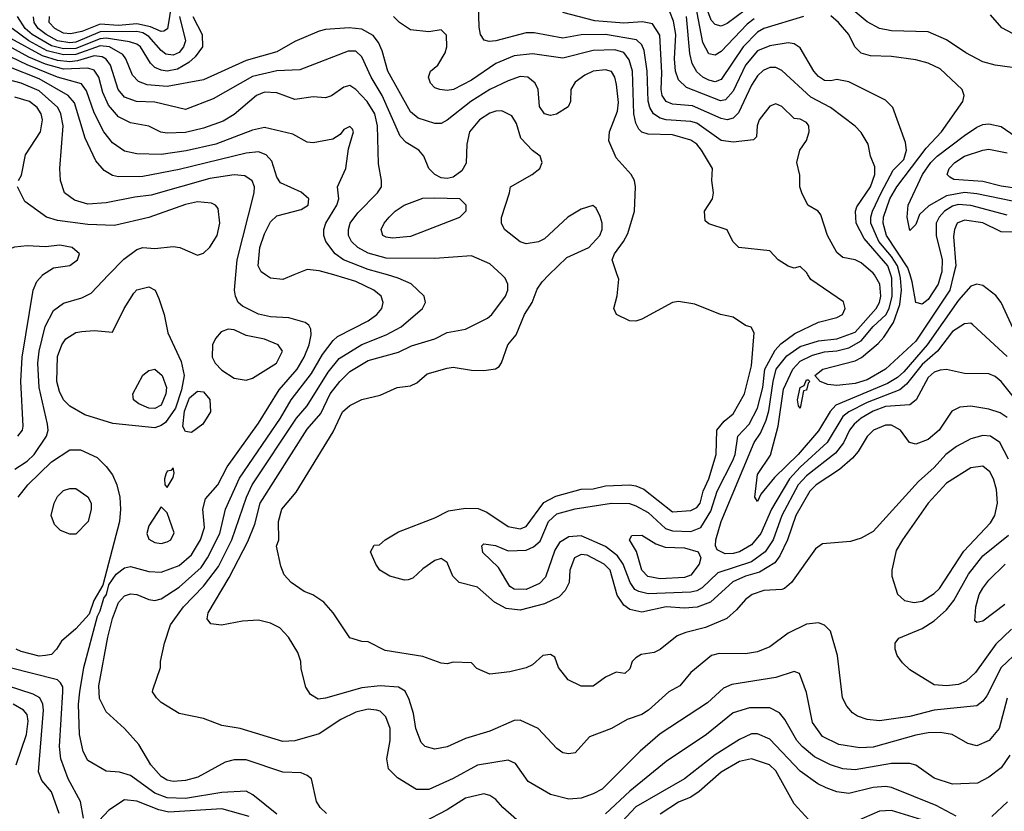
# Model space of a CAD drawing. Header units: inches. Extents: x 1793389 to 1900389, y 320802 to 470796.
# Tile 304 of 656: x 1835626 to 1838860, y 408238 to 410839. Entities that reach past the tile are written whole.
import ezdxf

# ---------------------------------------------------------------- set-up
doc = ezdxf.new("R2010")
doc.units = ezdxf.units.IN
doc.header["$MEASUREMENT"] = 0
doc.layers.add('B8430', color=7, linetype='Continuous')
doc.layers.add('B8431', color=7, linetype='Continuous')

msp = doc.modelspace()

# ---------------------------------------------------------------- linework, layer by layer
at = {"layer": 'B8430', "color": 2}
msp.add_line((1835700.1, 409999.9, 302), (1835700.3, 410000, 302), dxfattribs=at)
for points, elevation in [([(1835610, 409362.4), (1835650, 409388.5), (1835673.6, 409410), (1835714, 409470), (1835718.7, 409490), (1835716.9, 409510), (1835689.7, 409630), (1835685.7, 409710), (1835689.7, 409750), (1835709.8, 409830.2), (1835736.6, 409883.4), (1835770, 409907.7), (1835830, 409924.9), (1835860.1, 409939.9), (1835917.9, 410000)], 298), ([(1835619, 409470), (1835635.1, 409490), (1835636.6, 409503.4), (1835629.6, 409650), (1835633.7, 409730), (1835669.6, 409950.4), (1835681.6, 409978.4), (1835700.1, 409999.9)], 302), ([(1836470, 408227.8), (1836391.5, 408291.5), (1836370, 408303.7), (1836290, 408299.7), (1836170, 408279.2), (1836110, 408281.5), (1836070, 408296.9), (1835990, 408355.6), (1835954, 408366), (1835909.3, 408369.3), (1835850, 408404), (1835834.2, 408434.2), (1835822.4, 408490), (1835818.9, 408590), (1835823.1, 408630), (1835836.8, 408710), (1835880.8, 408879.2), (1835890, 408896), (1835901.7, 408938.3), (1835911.1, 408950), (1835918.6, 408981.4), (1835942.9, 409017.1), (1835970, 409038), (1835990, 409041.6), (1836050, 409026), (1836090, 409023.8), (1836150, 409044.9), (1836190, 409080.4), (1836219.7, 409130), (1836233, 409170), (1836227, 409230), (1836235.6, 409264.4), (1836277, 409310), (1836307, 409370), (1836410, 409513), (1836477.8, 409622.2), (1836537.4, 409690), (1836560.5, 409730), (1836576.3, 409770), (1836583.2, 409803.2), (1836582, 409822), (1836575.1, 409835.1), (1836563.7, 409843.7), (1836510, 409859.6), (1836450, 409863), (1836410, 409871.6), (1836357.7, 409897.7), (1836343.7, 409910), (1836334.5, 409930), (1836331.6, 409950), (1836335.6, 410000)], 294), ([(1836633.2, 408230), (1836612.7, 408250), (1836601.2, 408270), (1836584, 408344), (1836570, 408355.3), (1836550, 408364), (1836490, 408366.6), (1836370, 408407), (1836330, 408407), (1836300.9, 408399.1), (1836211, 408350), (1836170, 408338.4), (1836130, 408335.6), (1836110, 408339.6), (1836090, 408352.3), (1836057, 408390), (1836017.2, 408457.2), (1835969.5, 408509.5), (1835910, 408564), (1835888.2, 408608.2), (1835886, 408650), (1835915.1, 408810), (1835930, 408871), (1835950, 408924), (1835970, 408945.5), (1835990, 408952.7), (1836010.3, 408950.3), (1836050, 408933.4), (1836070, 408930.6), (1836090, 408935.5), (1836150, 408974.4), (1836221.8, 409038.2), (1836243.1, 409070), (1836283.5, 409150), (1836301.3, 409230), (1836348.2, 409331.8), (1836482.6, 409530), (1836517.4, 409590), (1836584.1, 409675.9), (1836620.9, 409739.1), (1836655.2, 409784.8), (1836670, 409797.6), (1836770.9, 409849.1), (1836799.3, 409870), (1836815.1, 409890), (1836819.3, 409910), (1836812.7, 409930), (1836789.2, 409950), (1836730, 409978.9), (1836657.9, 410000)], 290), ([(1838870, 408609), (1838843, 408510), (1838810.3, 408469.7), (1838770, 408452.7), (1838740.1, 408460.1), (1838689.5, 408489.5), (1838650, 408496.2), (1838610, 408495.1), (1838570, 408487.8), (1838430, 408448.2), (1838386.2, 408446.2), (1838316.6, 408456.6), (1838263.5, 408483.5), (1838230, 408529.2), (1838210, 408628), (1838188, 408690), (1838170, 408697.2), (1838110, 408677), (1837965.3, 408654.7), (1837937.6, 408642.4), (1837885.5, 408594.5), (1837730, 408492.3), (1837664.4, 408435.6), (1837538.8, 408310), (1837510, 408294.5), (1837470, 408280.9), (1837430, 408277.2), (1837370, 408293.2), (1837296, 408336), (1837254.8, 408394.8), (1837230, 408405.2), (1837130, 408389.5), (1837050, 408345.1), (1836970, 408309.6), (1836929.5, 408309.5), (1836867.2, 408347.2), (1836837, 408377), (1836832, 408410), (1836842.4, 408470), (1836842.4, 408510), (1836828.1, 408548.1), (1836810, 408566.6), (1836798, 408570), (1836770, 408573.6), (1836730, 408562.9), (1836680.7, 408539.3), (1836610, 408492.3), (1836530, 408469.5), (1836490, 408467), (1836350, 408509.3), (1836290, 408519.3), (1836230, 408542.7), (1836150, 408559), (1836090, 408595.3), (1836075.3, 408610), (1836062, 408630), (1836063.1, 408636.9), (1836088.7, 408710), (1836088.7, 408730), (1836101.2, 408790), (1836120.9, 408850), (1836163.6, 408910), (1836230, 408977.6), (1836278.5, 409041.5), (1836323.1, 409130), (1836371, 409270), (1836389.7, 409310), (1836535.4, 409530), (1836570, 409570.5), (1836639.2, 409680.8), (1836674.8, 409725.2), (1836750, 409772), (1836830, 409803.1), (1836879.3, 409830), (1836949.2, 409890), (1836959, 409910), (1836954, 409930), (1836911.3, 409971.3), (1836869, 409990), (1836834.3, 410000)], 286), ([(1838910, 408767.3), (1838850.4, 408710), (1838802.9, 408617.1), (1838790, 408599.3), (1838770, 408583.7), (1838630, 408569.7), (1838549.6, 408549.6), (1838450, 408535.1), (1838410, 408539.3), (1838378, 408550), (1838361.5, 408561.5), (1838343.2, 408583.2), (1838329.2, 408610), (1838312.7, 408750), (1838289.2, 408829.2), (1838269.3, 408849.3), (1838250, 408857.2), (1838210, 408852.7), (1838150, 408822.7), (1838090, 408778), (1838050, 408762), (1838010, 408754.5), (1837923.4, 408756.6), (1837898, 408750), (1837830, 408693.2), (1837794.8, 408650), (1837758.8, 408630), (1837691, 408570), (1837670, 408556), (1837621.3, 408538.7), (1837570, 408509.2), (1837498, 408482), (1837450, 408429.2), (1837430, 408426), (1837409.5, 408429.5), (1837390, 408444), (1837329.3, 408509.3), (1837270, 408537.2), (1837250, 408536), (1837170, 408500.9), (1837090, 408477.2), (1837030, 408449.2), (1836990, 408441.2), (1836958, 408450), (1836944.1, 408464.1), (1836926.6, 408510), (1836918.9, 408558.9), (1836904.8, 408604.8), (1836891.8, 408631.8), (1836870, 408646), (1836810, 408649.6), (1836750, 408643.5), (1836630, 408609.4), (1836606.6, 408606.6), (1836581.2, 408621.2), (1836565.2, 408645.2), (1836550, 408706), (1836549.2, 408730), (1836538.9, 408758.9), (1836509.2, 408810), (1836480.1, 408840.1), (1836450, 408856.2), (1836410, 408865.6), (1836358, 408862), (1836289.1, 408849.1), (1836254, 408854), (1836242, 408870), (1836245.2, 408890), (1836314.1, 409005.9), (1836375.5, 409124.5), (1836398.4, 409181.6), (1836415.8, 409250), (1836570, 409493), (1836614.9, 409545.1), (1836645.7, 409610), (1836676.9, 409650), (1836710, 409682.4), (1836770, 409718.7), (1836870, 409746.4), (1836913.1, 409766.9), (1836990, 409790.6), (1837030, 409810.6), (1837090, 409821.6), (1837162.3, 409857.7), (1837177, 409870), (1837222, 409930), (1837229.5, 409950), (1837229.5, 409970), (1837220.9, 409990), (1837210, 410000)], 282), ([(1836526.1, 410000), (1836490, 409985.2), (1836449.4, 409989.4), (1836433.7, 410000)], 290), ([(1838874.3, 409394.3), (1838846, 409450), (1838815.3, 409470), (1838790, 409472), (1838750, 409462), (1838703.8, 409436.2), (1838668, 409410), (1838630, 409367), (1838578.5, 409321.5), (1838430, 409157.2), (1838390, 409135.3), (1838355.3, 409124.7), (1838263.6, 409116.4), (1838239.8, 409100.2), (1838161, 408990), (1838138, 408970), (1838130, 408966), (1838070, 408962.7), (1838032, 408950), (1838010, 408934), (1837980.9, 408899.1), (1837948.6, 408871.4), (1837878.5, 408841.5), (1837814.4, 408825.6), (1837786, 408814), (1837730, 408769.2), (1837710, 408759), (1837667.5, 408752.5), (1837650, 408742), (1837638, 408730), (1837630, 408706), (1837614, 408690), (1837585.4, 408694.6), (1837550, 408678), (1837510, 408648.7), (1837470, 408648.7), (1837428, 408670), (1837395.3, 408710), (1837384, 408744), (1837370, 408753.2), (1837344.7, 408750), (1837310, 408719), (1837290, 408709), (1837236.4, 408696.4), (1837170, 408688.7), (1837127.3, 408707.3), (1837110, 408726), (1837050, 408728), (1837030, 408722), (1837010, 408724), (1836950, 408746), (1836826, 408766), (1836770, 408794), (1836750, 408795.3), (1836710, 408808), (1836655.3, 408890), (1836624.7, 408924.7), (1836588.9, 408948.9), (1836560.2, 408960.2), (1836518, 408990), (1836494.6, 409014.6), (1836483.1, 409043.1), (1836469.2, 409109.2), (1836477.2, 409130), (1836476, 409190), (1836486.6, 409230), (1836533.8, 409286.2), (1836655.6, 409484.4), (1836686.6, 409550), (1836710, 409570.8), (1836750, 409591), (1836810, 409604.7), (1836866, 409630), (1836910, 409636), (1836930, 409646), (1836964.8, 409675.2), (1837030, 409694), (1837050, 409697.3), (1837110, 409686.8), (1837150, 409686), (1837188.7, 409691.3), (1837200.4, 409699.6), (1837208.9, 409711.1), (1837229.2, 409770), (1837256.2, 409803.8), (1837283.7, 409870), (1837309.4, 409910), (1837326.2, 409953.8), (1837342, 409978), (1837364.5, 410000)], 278), ([(1838870, 409531.6), (1838846.7, 409546.7), (1838810, 409559.5), (1838750, 409569.2), (1838714.4, 409565.6), (1838687.7, 409552.3), (1838646.8, 409490), (1838610, 409459.3), (1838570, 409444), (1838549.2, 409449.2), (1838519, 409490), (1838490, 409506), (1838470, 409506.6), (1838430.8, 409490), (1838410, 409469.2), (1838380.3, 409419.7), (1838362, 409398), (1838319.2, 409360.8), (1838242.4, 409310), (1838222, 409290), (1838176, 409210), (1838147.7, 409130), (1838122.9, 409077.1), (1838106.4, 409053.6), (1838056.6, 409023.4), (1838010, 409009.8), (1837968.6, 408991.4), (1837895.2, 408924.8), (1837851.7, 408908.3), (1837810, 408905.1), (1837750, 408909.7), (1837670, 408891.5), (1837630, 408900.7), (1837610, 408915.1), (1837588.2, 408948.2), (1837565.1, 409030), (1837546, 409050), (1837490, 409079.6), (1837470, 409082), (1837448.2, 409070), (1837433.4, 409030), (1837430.4, 408989.6), (1837417.3, 408962.7), (1837398, 408942), (1837350, 408919.5), (1837270, 408898.7), (1837224.2, 408904.2), (1837185.3, 408925.3), (1837130, 408974), (1837069.4, 408989.4), (1837049, 409010), (1837030, 409055.3), (1837010, 409068.7), (1836990, 409062), (1836950, 409034), (1836916.8, 409003.2), (1836902, 408998), (1836890, 408997.2), (1836842, 409010), (1836808.7, 409030), (1836795.3, 409050), (1836778, 409090), (1836790, 409112), (1836807.3, 409112.7), (1836826, 409130), (1836870, 409156), (1836990, 409202), (1837034.5, 409225.5), (1837090, 409233.4), (1837132.4, 409232.4), (1837160.4, 409220.4), (1837230, 409173.4), (1837270, 409166), (1837290, 409173), (1837347.4, 409252.6), (1837387.1, 409272.9), (1837470, 409295.8), (1837510, 409297.1), (1837550, 409307), (1837630, 409310.4), (1837650, 409307.2), (1837675.9, 409295.9), (1837770, 409222), (1837830, 409225.7), (1837850, 409235.8), (1837861.1, 409250), (1837870.7, 409289.3), (1837889.7, 409330), (1837913.6, 409410), (1837916, 409490), (1837940.5, 409519.5), (1837970, 409544), (1838007, 409610), (1838030, 409702), (1838039, 409810), (1838029, 409829), (1838010, 409834), (1837970, 409861.2), (1837928, 409870), (1837843.7, 409903.7), (1837790, 409913.2), (1837770, 409909.3), (1837670, 409855.3), (1837650, 409848.7), (1837628.9, 409848.9), (1837586, 409870), (1837578, 409890), (1837588.9, 409931.1), (1837593.6, 409986.4), (1837589, 410000)], 274), ([(1838946.3, 409530), (1838850, 409649.5), (1838830, 409666.6), (1838810, 409675.1), (1838730, 409676.2), (1838670, 409689.6), (1838650, 409687.6), (1838630, 409680.5), (1838610, 409662.9), (1838570.3, 409589.7), (1838550, 409573.6), (1838470, 409567.4), (1838430, 409552.9), (1838390.4, 409530), (1838367, 409510), (1838352, 409490), (1838331.8, 409448.2), (1838305.4, 409414.6), (1838210, 409339.8), (1838183.6, 409310), (1838129.2, 409210), (1838100.8, 409130), (1838074.9, 409090), (1838030, 409057.6), (1837919, 409021), (1837868.1, 408971.9), (1837850, 408962.6), (1837830, 408958), (1837690, 408952.3), (1837659.5, 408959.5), (1837646.9, 408966.9), (1837631.2, 408990), (1837608.6, 409050), (1837590, 409077.4), (1837550, 409107.3), (1837470, 409142.6), (1837430, 409139.7), (1837399.5, 409120.5), (1837384.2, 409095.8), (1837352.7, 409007.3), (1837333.6, 408986.4), (1837290, 408966.6), (1837250, 408967.6), (1837236.3, 408976.3), (1837198.7, 409038.7), (1837147.5, 409087.5), (1837144, 409110), (1837150, 409116), (1837189.3, 409110.7), (1837230, 409093), (1837290, 409095.3), (1837313.3, 409106.7), (1837335.2, 409124.8), (1837363, 409190), (1837390, 409215.3), (1837450, 409231.8), (1837570, 409250.3), (1837628.7, 409248.7), (1837650, 409241.3), (1837690, 409219.5), (1837747.3, 409167.3), (1837770, 409158.9), (1837830, 409156.9), (1837863.7, 409170), (1837896.5, 409223.5), (1837917.3, 409290), (1837968.5, 409390), (1837976, 409410), (1837985.1, 409470), (1838022, 409510), (1838050, 409562), (1838066.8, 409630), (1838074.2, 409690), (1838107.2, 409752.8), (1838126.1, 409773.9), (1838171.8, 409808.2), (1838250, 409845.5), (1838310, 409860.7), (1838328.7, 409870), (1838337.2, 409890), (1838332.1, 409912.1), (1838224.8, 409984.8), (1838215.1, 410000)], 270), ([(1838870, 409732), (1838756.6, 409836.6), (1838750, 409841.2), (1838730, 409839.3), (1838690, 409814), (1838641.1, 409750), (1838590, 409706), (1838539.1, 409640.9), (1838517.6, 409622.4), (1838410, 409580.7), (1838349.4, 409550.6), (1838330, 409535.4), (1838278.9, 409450), (1838190, 409368.6), (1838154.4, 409330), (1838095.8, 409230), (1838060.3, 409150), (1838030, 409113.3), (1837990.6, 409090), (1837970, 409084.8), (1837943.6, 409083.6), (1837917.2, 409097.2), (1837911.6, 409110), (1837912.8, 409130), (1837929.8, 409190), (1838038.7, 409450), (1838059.3, 409480.7), (1838077.5, 409522.5), (1838086.9, 409553.1), (1838100.7, 409650), (1838111, 409690), (1838145.7, 409734.3), (1838190, 409764.7), (1838250, 409783.9), (1838310.3, 409790.3), (1838370, 409811.8), (1838438.9, 409890), (1838450.9, 409910), (1838454.5, 409930), (1838451, 409970), (1838433.5, 410000)], 266), ([(1838895.6, 409810), (1838849.6, 409909.6), (1838832.3, 409932.3), (1838790, 409966), (1838770, 409969.4), (1838750, 409963.7), (1838710, 409917.6), (1838607.1, 409770), (1838530, 409682.3), (1838510, 409663.1), (1838476.4, 409643.6), (1838307.3, 409572.7), (1838288.1, 409551.9), (1838250, 409487.6), (1838183.7, 409410), (1838105.1, 409334.9), (1838060.5, 409279.5), (1838050, 409255.3), (1838041.2, 409270), (1838050, 409344.7), (1838092.4, 409407.6), (1838117, 409503), (1838135.3, 409624.7), (1838165.1, 409690), (1838190, 409716.9), (1838230, 409736.9), (1838270, 409748), (1838310, 409751.1), (1838350, 409760.7), (1838390, 409783.6), (1838430, 409830.2), (1838471, 409869), (1838482.6, 409890), (1838492.1, 409930), (1838490.6, 409990), (1838487.4, 410000)], 262), ([(1838693.9, 410000), (1838681.3, 409950), (1838570, 409783), (1838470.4, 409690), (1838410, 409655.1), (1838370, 409643.5), (1838310, 409636.9), (1838280.5, 409640.5), (1838255.3, 409650), (1838238, 409670), (1838264, 409690), (1838370, 409718), (1838390.8, 409729.2), (1838445.6, 409774.4), (1838464.8, 409795.2), (1838496.5, 409843.5), (1838517.4, 409902.6), (1838522.6, 409950), (1838519.8, 409990), (1838517.4, 410000)], 258), ([(1838651.8, 410000), (1838643.1, 409970), (1838610, 409919.5), (1838590, 409904.5), (1838570, 409909.2), (1838558, 409978), (1838551.2, 410000)], 254), ([(1835620.9, 409270), (1835652, 409310), (1835730, 409386.4), (1835790, 409425.5), (1835825.8, 409425.8), (1835879.9, 409399.9), (1835910, 409370.8), (1835930, 409342.8), (1835944.9, 409310), (1835954.4, 409270), (1835957.1, 409230), (1835953, 409190), (1835899.3, 408980.7), (1835868.7, 408930), (1835854.4, 408885.6), (1835810, 408837), (1835763.1, 408796.9), (1835746.8, 408770), (1835730, 408753.2), (1835710, 408749.6), (1835690, 408747.8), (1835630, 408762.9), (1835614, 408770)], 294), ([(1838884.2, 408835.8), (1838832.7, 408787.3), (1838766, 408694), (1838734.7, 408665.3), (1838710, 408654.5), (1838670, 408649.5), (1838630, 408653.2), (1838550, 408702), (1838525.6, 408725.6), (1838508.7, 408750), (1838502, 408770), (1838502, 408790), (1838513.6, 408806.4), (1838590, 408838), (1838630, 408863.8), (1838670, 408899.3), (1838695.1, 408930), (1838743.3, 409016.7), (1838790, 409077.1), (1838874.6, 409145.4)], 278), ([(1838862.3, 408917.7), (1838790, 408862), (1838770, 408858), (1838763.1, 408863.1), (1838766.6, 408910), (1838778, 408950), (1838790, 408970.8), (1838810, 408997.3), (1838863.7, 409050)], 274), ([(1835835.1, 408215.1), (1835825.1, 408270), (1835784.6, 408344.6), (1835760.5, 408410), (1835756.9, 408450), (1835767.6, 408630), (1835767, 408647), (1835760.2, 408660.2), (1835749.6, 408669.6), (1835590, 408709.7)], 298), ([(1835755.6, 408230), (1835730, 408302), (1835698.9, 408338.9), (1835687.6, 408367.6), (1835703.5, 408570), (1835702, 408590), (1835691.8, 408610), (1835670, 408623), (1835585.2, 408650)], 302), ([(1835614.3, 408390), (1835648.4, 408490), (1835653.6, 408533.6), (1835650, 408556), (1835638, 408570), (1835603.7, 408590)], 306), ([(1838878.5, 408421.5), (1838850, 408380.9), (1838810, 408349.2), (1838772, 408330), (1838690, 408327), (1838630, 408346.6), (1838570, 408389.2), (1838550, 408395.1), (1838490, 408395.1), (1838370, 408373.3), (1838330, 408376.9), (1838289, 408390), (1838237, 408417), (1838196.2, 408450), (1838178.4, 408470), (1838139.4, 408539.4), (1838121.6, 408561.6), (1838090, 408578), (1838022.8, 408577.2), (1837970, 408560.9), (1837882, 408490), (1837750, 408400.9), (1837630, 408303.6), (1837550, 408229.6)], 290), ([(1838702, 408222), (1838636.2, 408256.2), (1838490, 408315.6), (1838470, 408319.6), (1838430, 408315.6), (1838350, 408296.2), (1838310, 408302), (1838274.9, 408314.9), (1838248.3, 408328.3), (1838190, 408369.6), (1838090, 408474.5), (1838050, 408491.6), (1838030, 408491.8), (1837990, 408474), (1837910, 408423.6), (1837810, 408344.2), (1837650, 408252.6), (1837590, 408187.6)], 294), ([(1838218, 408210), (1838170, 408262), (1838109.5, 408370), (1838089.2, 408390), (1838030, 408409.6), (1837990, 408400.7), (1837930, 408366), (1837857.8, 408302.2), (1837830, 408284.2), (1837790, 408267.6), (1837730, 408227.6)], 298), ([(1837285.8, 408185.8), (1837212.7, 408250), (1837190, 408276), (1837170, 408289.3), (1837150, 408294.5), (1837090, 408280.7), (1837030, 408242), (1836950, 408200.9)], 290), ([(1836380, 408220), (1836290, 408245.3), (1836115.1, 408235.1), (1836082.7, 408242.7), (1836010, 408271.3), (1835970, 408275.6), (1835919, 408241), (1835870, 408189.4)], 298), ([(1838819.7, 408220.3), (1838871.2, 408268.8)], 290), ([(1838589, 408210), (1838490, 408240.5), (1838450, 408238.4), (1838350, 408194.5)], 298)]:
    msp.add_lwpolyline(points, dxfattribs=dict(at, elevation=elevation))
for points, elevation in [([(1836070, 409497.4), (1835931.5, 409511.5), (1835840.1, 409540.1), (1835790, 409569.2), (1835770, 409589.2), (1835756.6, 409616.6), (1835748, 409650), (1835750, 409732), (1835763.7, 409770), (1835777.2, 409790), (1835810, 409810.7), (1835830, 409814), (1835870, 409817.3), (1835930, 409812), (1835969.2, 409890), (1836000.1, 409939.9), (1836010, 409950.8), (1836050, 409961), (1836070.5, 409950.5), (1836082.5, 409922.5), (1836100.5, 409870), (1836112.4, 409810), (1836155.6, 409715.6), (1836166, 409670), (1836157.2, 409622.8), (1836137.7, 409562.3), (1836104.4, 409515.6), (1836090, 409505.1)], 294), ([(1836310, 409822), (1836287.2, 409812.8), (1836268.6, 409791.4), (1836259.3, 409770), (1836258, 409730), (1836267.7, 409710), (1836290, 409687.7), (1836330, 409660.7), (1836370, 409654.8), (1836390, 409661), (1836469, 409710), (1836488.7, 409750), (1836475.3, 409770), (1836429.4, 409789.4), (1836370, 409800.9), (1836330, 409819.5)], 298), ([(1836070, 409561.6), (1836050, 409562.9), (1836016.6, 409576.6), (1835999, 409590), (1835997.2, 409610), (1836030, 409670.8), (1836050, 409686), (1836070, 409690.8), (1836094, 409670), (1836108, 409630), (1836106, 409610), (1836090, 409572.7)], 290), ([(1838190, 409562), (1838184, 409570), (1838181.2, 409590), (1838189.6, 409630), (1838203.1, 409636.9), (1838210, 409656), (1838216, 409656), (1838222, 409650), (1838216, 409644), (1838210, 409622), (1838201, 409619)], 258), ([(1836190, 409482), (1836170, 409485.2), (1836162, 409502), (1836167.3, 409552.7), (1836184, 409596), (1836210, 409618), (1836230, 409616.3), (1836250.3, 409590.3), (1836252.7, 409550), (1836227.7, 409510)], 294), ([(1836130, 409366), (1836122, 409358), (1836110, 409355.3), (1836106, 409346), (1836101, 409330), (1836102, 409310), (1836110, 409302), (1836130, 409334), (1836133.2, 409350)], 298), ([(1838790, 409372.3), (1838750, 409366.6), (1838670, 409316.2), (1838610.4, 409250), (1838525.5, 409130), (1838505.5, 409094.5), (1838490.5, 409030.5), (1838490.5, 409010.5), (1838510, 408951.3), (1838532, 408930), (1838563.8, 408923.8), (1838590, 408928.2), (1838630, 408953), (1838647, 408970), (1838727.5, 409092.5), (1838814.6, 409185.4), (1838829.6, 409210), (1838838, 409250), (1838835.2, 409295.2), (1838825.1, 409330), (1838812.7, 409352.7)], 282), ([(1835790, 409148), (1835760.2, 409160.2), (1835740.2, 409180.2), (1835729.1, 409209.1), (1835739, 409250), (1835750, 409272), (1835770, 409291.3), (1835790, 409298), (1835810, 409298), (1835850, 409271.3), (1835861, 409250), (1835861, 409230), (1835850.8, 409190), (1835810, 409148.7)], 290), ([(1836090, 409238), (1836050, 409175.3), (1836042.8, 409150), (1836050, 409132), (1836070, 409121), (1836090, 409118), (1836110, 409122.8), (1836122, 409130), (1836132.9, 409152.9), (1836110, 409218)], 298), ([(1837730, 409001.7), (1837688.8, 409008.8), (1837669.7, 409030), (1837651.7, 409091.7), (1837629.2, 409130), (1837636.4, 409143.6), (1837670, 409144.9), (1837716, 409116), (1837745.8, 409105.8), (1837810, 409103.1), (1837854.8, 409090), (1837863.8, 409070), (1837857.6, 409050), (1837830, 409014), (1837810, 409005.7)], 266)]:
    msp.add_lwpolyline(points, close=True, dxfattribs=dict(at, elevation=elevation))
at = {"layer": 'B8431', "color": 2}
msp.add_line((1835700.1, 409999.9, 302), (1835700.3, 410000, 302), dxfattribs=at)
for points, elevation in [([(1838008.5, 410870), (1837950, 410826.3), (1837930, 410817.6), (1837910, 410822.9), (1837897.8, 410837.8), (1837826.5, 411030)], 246), ([(1838433.5, 410000), (1838430, 410006), (1838390, 410039.5), (1838370, 410049.3), (1838330, 410057.2), (1838310, 410074), (1838279.3, 410130), (1838257.5, 410197.5), (1838249.3, 410209.3), (1838215.3, 410230), (1838195.3, 410270), (1838188.7, 410290), (1838188.4, 410328.4), (1838179, 410370), (1838188.7, 410410), (1838210, 410442), (1838219.5, 410470), (1838218, 410490), (1838210, 410501.2), (1838190, 410512), (1838170, 410514), (1838130, 410553.2), (1838110, 410562), (1838090, 410555.3), (1838054.8, 410510), (1838048, 410490), (1838046.4, 410453.6), (1838036.3, 410443.7), (1837970, 410437), (1837930, 410441.6), (1837850, 410499.1), (1837830, 410504.4), (1837749.8, 410509.8), (1837730, 410515.4), (1837707.6, 410530), (1837695.8, 410550), (1837690.8, 410570.8), (1837687.3, 410670), (1837677.5, 410737.5), (1837670, 410756), (1837652.3, 410772.3), (1837550.2, 410789.8), (1837470.3, 410789.7), (1837410, 410778.7), (1837315.6, 410795.6), (1837290, 410796.3), (1837189.6, 410769.6), (1837167.5, 410767.5), (1837151.9, 410771.9), (1837139.5, 410790), (1837134.7, 410814.7), (1837132.4, 410932.4)], 266), ([(1836124.6, 410890), (1836111.5, 410808.5), (1836098.9, 410801.1), (1836090, 410799.7), (1836055, 410815), (1836010, 410825.3), (1835950, 410819.9), (1835890, 410824.3), (1835830, 410799.8), (1835792.1, 410792.1), (1835770, 410795.1), (1835740.7, 410810), (1835722.6, 410830), (1835723.5, 410850)], 262), ([(1838517.4, 410000), (1838509.9, 410030), (1838490, 410060.8), (1838448.2, 410110), (1838421.8, 410170), (1838421.4, 410190), (1838427.4, 410210), (1838455.3, 410270), (1838495.8, 410344.2), (1838530, 410379.1), (1838538.7, 410410), (1838535.3, 410435.3), (1838494, 410550), (1838470, 410574), (1838350, 410634.5), (1838310, 410642.7), (1838290, 410638), (1838270, 410639.5), (1838250, 410652.7), (1838235.1, 410670), (1838190, 410746), (1838170, 410759.5), (1838150, 410762.9), (1838090, 410753), (1838050, 410736.3), (1838010.3, 410690), (1837970, 410604.5), (1837944.8, 410575.2), (1837928.2, 410571.8), (1837816.2, 410616.2), (1837790, 410640.9), (1837779.8, 410670), (1837776.4, 410710), (1837781, 410790), (1837773.7, 410833.7), (1837750, 410896)], 258), ([(1838038.5, 410841.5), (1838015.8, 410824.2), (1837930, 410734), (1837910, 410722), (1837890, 410726.6), (1837870, 410764), (1837845.8, 410890)], 250), ([(1838950, 410673.6), (1838830, 410689.6), (1838790, 410700.9), (1838734, 410730), (1838670, 410773.2), (1838610, 410799), (1838490, 410802.9), (1838450, 410809.6), (1838410, 410831.6), (1838330, 410898.9)], 250), ([(1836194.9, 410850), (1836224.9, 410790), (1836226.4, 410750), (1836202.6, 410717.4), (1836181.8, 410698.2), (1836143.7, 410676.3), (1836109.8, 410669.8), (1836090, 410672.8), (1836070, 410682.4), (1836055.8, 410695.8), (1836022, 410750), (1836010, 410758.7), (1835985.9, 410765.9), (1835910, 410778.5), (1835890, 410776.4), (1835810, 410744.2), (1835770, 410743.4), (1835730, 410753.6), (1835666.6, 410790), (1835643.5, 410810), (1835618.5, 410850)], 270), ([(1836150.2, 410850), (1836170.2, 410770), (1836164.2, 410750), (1836150, 410731.6), (1836130, 410722.6), (1836106, 410726), (1836090, 410738), (1836050, 410783.5), (1836030, 410795.8), (1836010, 410800.6), (1835890, 410798.7), (1835810, 410764.6), (1835790, 410762.5), (1835749.7, 410770), (1835712.3, 410790), (1835686.4, 410810), (1835673.1, 410830), (1835671.1, 410848.9)], 266), ([(1838215.1, 410000), (1838210, 410008), (1838190, 410028), (1838170, 410022), (1838150, 410028.7), (1838118, 410050), (1838090, 410079), (1837988, 410090), (1837968.7, 410110), (1837950, 410148), (1837890, 410168), (1837878, 410178), (1837875.3, 410210), (1837901.2, 410250), (1837905.2, 410270), (1837899, 410310), (1837902, 410350), (1837865.1, 410410), (1837850, 410429.4), (1837830, 410442.9), (1837770, 410460.4), (1837690, 410462.4), (1837670, 410469.5), (1837659.7, 410479.7), (1837650, 410499), (1837643.5, 410530), (1837638.5, 410670), (1837627.6, 410707.6), (1837610.7, 410730.7), (1837580.4, 410740.4), (1837510, 410737.4), (1837410, 410713), (1837310, 410726.6), (1837250, 410720.5), (1837190, 410695.1), (1837110, 410640.7), (1837051, 410610), (1837030, 410606.6), (1837006, 410610), (1836990, 410615.3), (1836975.3, 410630), (1836968.7, 410650), (1836975.3, 410670), (1836999, 410690), (1837024, 410730), (1837029, 410750), (1837028, 410788), (1837010, 410806), (1836970, 410799), (1836910, 410805.2), (1836873.2, 410830), (1836853.2, 410850)], 270), ([(1838487.4, 410000), (1838477.8, 410030), (1838399.6, 410119.6), (1838374, 410170), (1838371.2, 410210), (1838376, 410224), (1838420.5, 410290), (1838435.1, 410330), (1838435.2, 410355.2), (1838421.2, 410390), (1838412.7, 410430), (1838390, 410468.7), (1838370, 410489), (1838289.2, 410550), (1838224.6, 410584.6), (1838130, 410672), (1838110, 410681.6), (1838090, 410682.4), (1838068, 410672), (1838050, 410654), (1838030, 410623.7), (1837987, 410533), (1837970, 410515.6), (1837949.7, 410509.7), (1837930, 410514), (1837835.7, 410555.7), (1837770, 410561.3), (1837749.6, 410570), (1837736.9, 410590), (1837732.6, 410610), (1837735.2, 410664.8), (1837728.5, 410788.5), (1837705.1, 410825.1), (1837672.3, 410832.3), (1837610, 410827.4), (1837515.2, 410835.2), (1837410, 410862.9)], 262), ([(1838201, 410850), (1838070, 410809.7), (1838050, 410798.3), (1838002.7, 410750), (1837930, 410642), (1837910, 410635.1), (1837890, 410640.5), (1837869.8, 410649.8), (1837850, 410667.6), (1837834.8, 410694.8), (1837827.4, 410727.4), (1837816.8, 410850)], 254), ([(1838551.2, 410000), (1838543.9, 410023.9), (1838473.5, 410130), (1838462.7, 410170), (1838463.5, 410190), (1838483.8, 410250), (1838507.4, 410290), (1838603.2, 410416.8), (1838654.5, 410470), (1838724, 410570), (1838729, 410590), (1838722, 410610), (1838650, 410677), (1838610, 410696.2), (1838570, 410707), (1838490, 410718.4), (1838420.7, 410720.7), (1838390, 410729.4), (1838369.2, 410750), (1838349.4, 410790), (1838316, 410830), (1838290, 410851.6)], 254), ([(1838890, 410792.7), (1838852.1, 410812.1), (1838814.8, 410854.8)], 246), ([(1837210, 410000), (1837170, 410037), (1837110, 410062.9), (1836990, 410054.5), (1836830, 410055.8), (1836770, 410071.3), (1836737, 410090), (1836715.6, 410110), (1836706, 410130), (1836705.6, 410150), (1836711.8, 410170), (1836736.2, 410203.8), (1836801.2, 410270), (1836814, 410290), (1836814, 410310), (1836804.8, 410364.8), (1836801, 410490), (1836792.3, 410530), (1836767.6, 410570), (1836730, 410609.4), (1836710, 410622.7), (1836690, 410617.2), (1836650, 410589.2), (1836630, 410582), (1836590, 410585.2), (1836530, 410577), (1836470, 410598.4), (1836430, 410600.5), (1836404, 410590), (1836330, 410527.3), (1836294.1, 410505.9), (1836230, 410482.4), (1836170, 410467.8), (1836110, 410465.6), (1836089.7, 410469.7), (1836050, 410489.4), (1835990, 410499.5), (1835950, 410519.5), (1835917.6, 410557.6), (1835899.3, 410599.3), (1835885.4, 410650), (1835870, 410673), (1835850, 410679.2), (1835770, 410676.5), (1835710, 410693.3), (1835656, 410716), (1835513.7, 410793.7)], 282), ([(1837589, 410000), (1837572, 410050), (1837579.5, 410070), (1837609.5, 410110), (1837623.3, 410136.7), (1837646, 410210), (1837649.2, 410290), (1837645.2, 410310), (1837634, 410330), (1837585.1, 410385.1), (1837561.2, 410441.2), (1837562.9, 410470), (1837590, 410538), (1837593.4, 410566.6), (1837586.5, 410626.5), (1837580.7, 410650), (1837570, 410669.2), (1837550, 410674), (1837510, 410669.4), (1837482.8, 410657.2), (1837450, 410634), (1837436, 410610), (1837434.8, 410570), (1837427.1, 410552.9), (1837389, 410529), (1837370, 410524), (1837349.3, 410529.3), (1837333.6, 410553.6), (1837329.2, 410610), (1837319, 410630), (1837295.3, 410650), (1837270, 410652), (1837230, 410638.4), (1837170, 410609.6), (1837108, 410570), (1837030, 410509.3), (1837010, 410498), (1836990, 410498), (1836935.1, 410515.1), (1836910, 410536), (1836835.1, 410670), (1836816.9, 410736.9), (1836804.4, 410764.4), (1836787, 410787), (1836750, 410807.6), (1836708.2, 410811.8), (1836630, 410806.6), (1836610, 410800.9), (1836530, 410767), (1836470, 410733.6), (1836370, 410704.7), (1836230, 410641.6), (1836110, 410619.1), (1836044.9, 410624.9), (1836016, 410636), (1835996.4, 410656.4), (1835974.3, 410710), (1835964.1, 410724.1), (1835920.9, 410750), (1835890, 410752.9), (1835810, 410724.6), (1835770, 410723.2), (1835716.2, 410736.2), (1835655.3, 410770), (1835600.4, 410810)], 274), ([(1837364.5, 410000), (1837422.9, 410057.1), (1837495.1, 410090), (1837531.8, 410130), (1837539.6, 410150), (1837539.5, 410170), (1837532.3, 410192.3), (1837519.3, 410219.3), (1837508.7, 410228.7), (1837470, 410216), (1837426.8, 410190), (1837350, 410119), (1837330, 410109.2), (1837290, 410102.7), (1837270, 410109.2), (1837218, 410150), (1837208, 410170), (1837208.4, 410188.4), (1837235.3, 410270), (1837238, 410290), (1837309.5, 410330.5), (1837334, 410350), (1837342, 410370), (1837335.3, 410390), (1837310, 410409), (1837272.3, 410450), (1837258, 410498), (1837242.9, 410522.9), (1837210, 410539.5), (1837190, 410538.4), (1837170, 410531.6), (1837136.3, 410510), (1837103.8, 410470), (1837094.4, 410430), (1837092.5, 410367.5), (1837078, 410342), (1837050, 410321.2), (1837030, 410317.2), (1837010, 410319.3), (1836989, 410330), (1836969.5, 410349.5), (1836953.2, 410390), (1836937.2, 410410), (1836895.3, 410435.3), (1836875.8, 410455.8), (1836816.9, 410590), (1836780.5, 410650), (1836750, 410717.2), (1836730, 410735.6), (1836704.8, 410735.2), (1836546, 410674), (1836470, 410671.1), (1836390, 410652.4), (1836261.4, 410578.6), (1836170, 410543.6), (1836070, 410568), (1836009.8, 410569.8), (1835970, 410584.2), (1835949.7, 410610), (1835923.5, 410690), (1835909.8, 410709.8), (1835897, 410717), (1835870, 410720.7), (1835816, 410704), (1835790, 410700.7), (1835750, 410704.7), (1835700.2, 410720.2), (1835596.7, 410776.7)], 278), ([(1836834.3, 410000), (1836770, 410018.5), (1836689.8, 410049.8), (1836662, 410070), (1836631.8, 410110), (1836625.1, 410130), (1836625.1, 410150), (1836631.6, 410170), (1836667.6, 410230), (1836674.5, 410250), (1836669.3, 410290), (1836697, 410350), (1836705.6, 410414.4), (1836722, 410470), (1836719, 410479), (1836710, 410488), (1836690, 410478), (1836678.8, 410461.2), (1836654, 410446), (1836590, 410434), (1836570, 410437), (1836523.3, 410463.3), (1836430, 410484.5), (1836390, 410476.2), (1836270, 410429.7), (1836172.4, 410407.6), (1836090, 410396.3), (1836010, 410398.7), (1835970, 410407.3), (1835930, 410434.5), (1835902.4, 410470), (1835870, 410532.7), (1835844.8, 410604.8), (1835828.6, 410628.6), (1835750, 410650.6), (1835650.4, 410690.4), (1835570, 410728.9)], 286), ([(1836433.7, 410000), (1836419, 410010), (1836409.5, 410030), (1836415.1, 410090), (1836430, 410134.8), (1836450, 410174.8), (1836470, 410194.8), (1836550, 410214.8), (1836573.2, 410230), (1836576, 410250), (1836550, 410272), (1836482.9, 410302.9), (1836470, 410322), (1836454.3, 410374.3), (1836435.4, 410395.4), (1836410, 410404.2), (1836370, 410400.5), (1836150, 410346.9), (1836030, 410323.6), (1835950, 410322.9), (1835930, 410326.6), (1835903.3, 410343.3), (1835875.6, 410375.6), (1835840.5, 410450), (1835805.5, 410565.5), (1835785.1, 410590), (1835690, 410644.4), (1835590, 410683.8)], 290), ([(1836335.6, 410000), (1836339.6, 410050), (1836396.2, 410270), (1836397, 410290), (1836389.6, 410309.6), (1836365.6, 410325.6), (1836330, 410329.6), (1836250, 410316.9), (1836058, 410262), (1836004, 410256), (1835910, 410236.9), (1835850, 410233.3), (1835805.4, 410245.4), (1835772.7, 410270), (1835759.5, 410310), (1835757, 410350), (1835768, 410490), (1835761.3, 410530), (1835750.7, 410550.7), (1835690, 410604.8), (1835630, 410630.8), (1835550, 410650.9)], 294), ([(1835622, 410310), (1835632, 410328), (1835644.8, 410395.2), (1835694, 410470), (1835700.5, 410510), (1835696.3, 410530), (1835683.6, 410550), (1835658, 410570), (1835610, 410584.7)], 298), ([(1838930, 410234.2), (1838770, 410266.8), (1838730, 410270.7), (1838670, 410260.3), (1838612.2, 410227.8), (1838581.6, 410198.4), (1838570, 410166), (1838550, 410146), (1838541.2, 410190), (1838544.5, 410230), (1838591.3, 410330), (1838618.9, 410370), (1838639.7, 410390), (1838730, 410458.7), (1838770, 410486), (1838790, 410494.4), (1838810, 410497.1), (1838850, 410488.2), (1838896.3, 410456.3)], 250), ([(1838910, 410283.5), (1838850, 410292.3), (1838790, 410307.3), (1838694.2, 410314.2), (1838681.2, 410321.2), (1838673.2, 410330), (1838679.5, 410350), (1838698, 410370), (1838730, 410390.4), (1838790, 410410.4), (1838810, 410414), (1838870, 410401.1)], 246), ([(1835917.9, 410000), (1835967.9, 410052.1), (1836010, 410084), (1836030, 410090.7), (1836070, 410087.3), (1836130, 410094), (1836152, 410090), (1836210, 410064.7), (1836230, 410071.3), (1836250, 410091), (1836274.5, 410130), (1836283.7, 410170), (1836278, 410218), (1836268.7, 410230), (1836256.2, 410236.2), (1836210, 410240.7), (1836170, 410231.5), (1836050, 410189.4), (1835937.1, 410162.9), (1835850, 410166.3), (1835750, 410178.7), (1835714, 410190), (1835642, 410242), (1835618, 410290)], 298), ([(1838870, 410196.4), (1838750, 410228.6), (1838708.6, 410231.4), (1838690, 410226), (1838663.7, 410210), (1838646, 410190), (1838636.9, 410170), (1838636.5, 410130), (1838656.1, 410050), (1838654.7, 410010), (1838651.8, 410000)], 254), ([(1839390.2, 410000), (1839384.2, 410004.2), (1839290, 410032.8), (1839190, 410042.4), (1839110, 410029.4), (1839093.8, 410033.8), (1839070, 410049.5), (1839010, 410103.5), (1838959.3, 410130), (1838930, 410139.1), (1838850, 410141.6), (1838790, 410171.1), (1838730, 410180.5), (1838705.5, 410170), (1838696.4, 410150), (1838693.8, 410126.2), (1838701.5, 410030), (1838693.9, 410000)], 258), ([(1835700.3, 410000), (1835736.5, 410023.5), (1835790, 410031), (1835815.3, 410050), (1835822, 410070), (1835798, 410090), (1835757.5, 410097.5), (1835710, 410092.7), (1835650, 410096), (1835608.1, 410091.9), (1835498, 410050), (1835430, 410009), (1835422, 410000)], 302), ([(1836657.9, 410000), (1836610, 410014), (1836570, 410018), (1836526.1, 410000)], 290)]:
    msp.add_lwpolyline(points, dxfattribs=dict(at, elevation=elevation))
at = {"layer": 'B8431', "color": 2, "elevation": 278}
msp.add_lwpolyline([(1836850, 410120.7), (1836830, 410124.5), (1836819, 410130), (1836813.2, 410150), (1836822.7, 410170), (1836839.3, 410190), (1836859.3, 410210), (1836889.2, 410230), (1836950, 410253), (1836990, 410254), (1837070, 410251.3), (1837090.9, 410230.9), (1837091.3, 410210), (1837070.9, 410189.1), (1836910, 410126.3)], close=True, dxfattribs=at)

doc.saveas('drawing.dxf')
